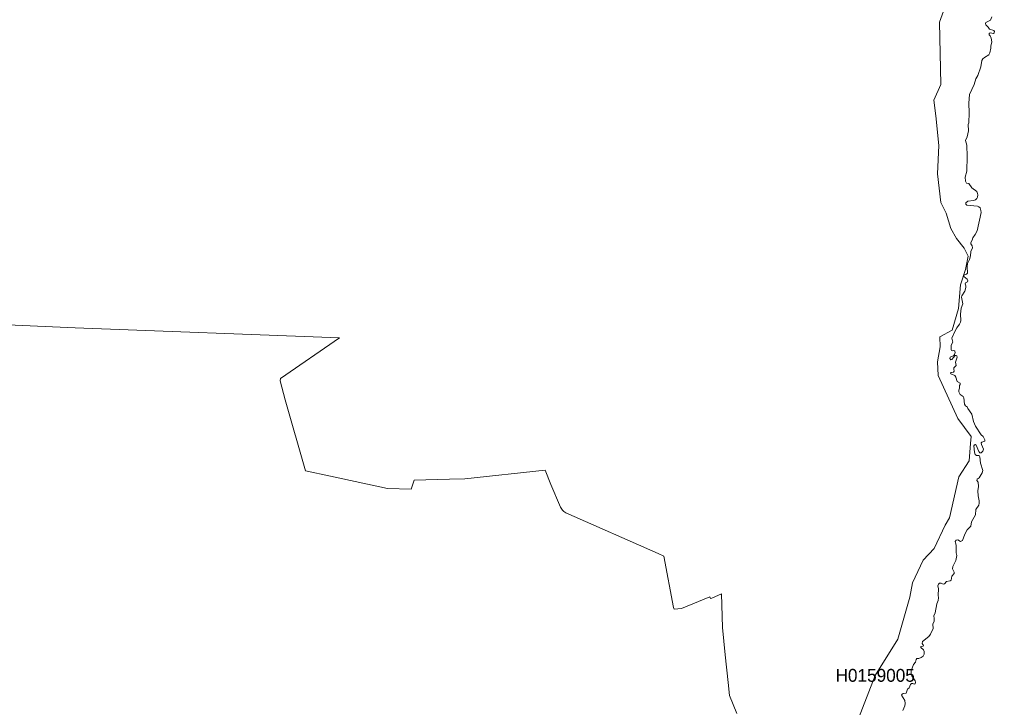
# Model space of a CAD drawing. Extents: x 369010 to 739155, y 6377141 to 6616555.
# Drawn here: x 509556 to 517142, y 6463470 to 6468820 of the extents above; entities that cross this region are included whole.
import ezdxf
from ezdxf.enums import TextEntityAlignment as Align

# ---------------------------------------------------------------- set-up
doc = ezdxf.new("R2010")
doc.units = 0
doc.header["$LTSCALE"] = 40
doc.layers.add('1', color=7, linetype='Continuous', lineweight=13)
doc.layers.add('2', color=7, linetype='Continuous')

msp = doc.modelspace()

# ---------------------------------------------------------------- linework, layer by layer
at = {"layer": '1'}
for points in [[(515985.87, 6463130.91), (516213.6, 6463719.6), (516388.7, 6464001.62), (516482.87, 6464326.51), (516503.73, 6464439.38), (516586.81, 6464614.48), (516672.87, 6464706.5), (516758.77, 6464887.57), (516791.54, 6464944), (516865.35, 6465263.26), (516945.46, 6465387.88), (516954.39, 6465521.45), (516960.35, 6465577.88), (516856.42, 6465717.4), (516702.33, 6466051.72), (516699.35, 6466158.64), (516720.21, 6466274.32), (516717.23, 6466351.61), (516812.23, 6466404.91), (516862.54, 6466571.24), (516876.94, 6466756.77), (516915.5, 6466875.6), (516936.35, 6466979.37), (516906.73, 6467041.77), (516847.31, 6467115.91), (516803.29, 6467195.69), (516764.73, 6467314.35), (516723.19, 6467397.43), (516699.35, 6467620.04), (516708.46, 6467841.32), (516684.62, 6468069.88), (516669.89, 6468191.69), (516723.19, 6468313.33), (516714.25, 6468798.59), (516918.98, 6469365.61)], [(516918.98, 6469365.61), (516714.25, 6468798.59), (516723.19, 6468313.33), (516669.89, 6468191.69), (516684.62, 6468069.88), (516708.46, 6467841.32), (516699.35, 6467620.04), (516723.19, 6467397.43), (516764.73, 6467314.35), (516803.29, 6467195.69), (516847.31, 6467115.91), (516906.73, 6467041.77), (516936.35, 6466979.37), (516915.5, 6466875.6), (516876.94, 6466756.77), (516862.54, 6466571.24), (516812.23, 6466404.91), (516717.23, 6466351.61)], [(517051.21, 6468513.43), (517064.12, 6468525.68), (517096.73, 6468545.54), (517104.67, 6468559.6), (517112.45, 6468597.34), (517112.12, 6468612.9), (517120.23, 6468645), (517115.1, 6468674.46), (517109.47, 6468692.67), (517101.2, 6468701.94), (517100.53, 6468709.88), (517107.65, 6468716.17), (517133.3, 6468709.88), (517140.09, 6468716.5), (517141.91, 6468726.93), (517137.44, 6468734.71), (517104.18, 6468744.8), (517093.75, 6468759.7), (517074.39, 6468778.73), (517071.08, 6468787.67), (517074.39, 6468797.43), (517111.62, 6468815.97), (517121.72, 6468840.96)], [(516823.32, 6466076.88), (516828.94, 6466085.82), (516824.81, 6466100.38), (516826.63, 6466109.81), (516842.51, 6466130.17), (516838.05, 6466154.83), (516850.62, 6466194.39), (516847.64, 6466203.99), (516844.33, 6466208.12), (516836.06, 6466206.63), (516810.74, 6466175.02), (516802.63, 6466173.86), (516793.36, 6466183.96), (516797, 6466192.9), (516808.59, 6466200.34), (516822.32, 6466203.99), (516831.59, 6466215.57), (516836.56, 6466229.8), (516833.91, 6466239.73), (516826.13, 6466245.36), (516816.03, 6466243.21), (516807.43, 6466245.86), (516804.61, 6466249.83), (516805.11, 6466286.41), (516817.69, 6466311.73), (516809.91, 6466342.68), (516833.91, 6466394.81), (516848.8, 6466422.12), (516869.66, 6466450.75), (516876.44, 6466466.31), (516878.93, 6466479.88), (516876.11, 6466529.03), (516882.9, 6466574.05), (516895.14, 6466608.81), (516886.37, 6466659.45), (516889.02, 6466672.03), (516909.87, 6466707.94), (516918.81, 6466736.25), (516919.97, 6466747.67), (516913.68, 6466764.88), (516915.83, 6466770.84), (516931.22, 6466780.1), (516933.71, 6466788.71), (516930.4, 6466800.3), (516902.43, 6466821.15), (516901.27, 6466827.94), (516908.88, 6466834.22), (516923.78, 6466838.69), (516930.73, 6466846.47), (516929.73, 6466896.12), (516932.71, 6466921.44), (516948.44, 6466954.21), (516955.88, 6466981.36), (516957.37, 6467015.62), (516970.12, 6467044.41), (516969.29, 6467060.47), (516958.2, 6467074.87), (516956.88, 6467084.63), (516967.3, 6467103.33), (516972.93, 6467122.7), (516992.63, 6467148.68), (517007.36, 6467176.98), (517037.15, 6467318.99), (517036.15, 6467335.37), (517029.53, 6467355.56), (517020.93, 6467362.68), (517009.01, 6467367.15), (516925.43, 6467376.75), (516919.8, 6467384.19), (516919.8, 6467393.13), (516933.87, 6467407.03), (516978.23, 6467411.17), (516995.11, 6467417.46), (517004.71, 6467426.73), (517010.34, 6467438.31), (517011.82, 6467457.35), (517010.67, 6467468.1), (517003.22, 6467481.18), (516965.48, 6467509.81), (516941.98, 6467544.57), (516924.44, 6467547.88), (516915.83, 6467561.95), (516913.68, 6467592.89), (516926.92, 6467639.9), (516930.4, 6467755.09), (516927.09, 6467841.48), (516917.49, 6467879.22), (516929.9, 6467906.36), (516938.34, 6467954.36), (516936.35, 6468002.19), (516941.65, 6468015.92), (516945.29, 6468093.88), (516940.99, 6468168.68), (516948.27, 6468236.54), (516983.69, 6468313.33), (516997.26, 6468357.69), (517012.16, 6468384.83), (517035.33, 6468451.53), (517044.1, 6468501.18), (517051.21, 6468513.43)], [(508876.97, 6466471.77), (509988.17, 6466422.28), (512046.04, 6466345.33), (511585.45, 6466027.72), (511583.62, 6466009.35), (511622.52, 6465861.89), (511780.08, 6465310.93), (511975.54, 6465268.23), (512419.25, 6465172.4), (512602.47, 6465168.43), (512627.29, 6465237.11), (512901.2, 6465244.23), (513021.03, 6465247.21), (513645.14, 6465314.24), (513689.66, 6465202.69), (513765.79, 6465028.08), (513779.37, 6465004.41), (513789.79, 6464993.99), (513807.17, 6464983.39), (514525.29, 6464667.45), (514568.82, 6464647.25), (514643.13, 6464246.07), (514650.58, 6464235.15), (514706.85, 6464239.95), (514926.31, 6464330.31), (514931.61, 6464316.58), (514943.52, 6464319.39), (515018.49, 6464352.82), (515025.61, 6464090.66), (515047.46, 6463879.32), (515068.31, 6463664), (515079.73, 6463561.88), (515137.82, 6463423.85)], [(515137.82, 6463423.85), (515079.73, 6463561.88), (515068.31, 6463664), (515047.46, 6463879.32), (515025.61, 6464090.66), (515018.49, 6464352.82), (514943.52, 6464319.39), (514931.61, 6464316.58), (514926.31, 6464330.31), (514706.85, 6464239.95), (514650.58, 6464235.15), (514643.13, 6464246.07), (514568.82, 6464647.25), (514525.29, 6464667.45), (513807.17, 6464983.39), (513789.79, 6464993.99), (513779.37, 6465004.41), (513765.79, 6465028.08), (513689.66, 6465202.69), (513645.14, 6465314.24), (513021.03, 6465247.21), (512901.2, 6465244.23), (512627.29, 6465237.11), (512602.47, 6465168.43), (512419.25, 6465172.4), (511975.54, 6465268.23), (511780.08, 6465310.93), (511622.52, 6465861.89), (511583.62, 6466009.35), (511585.45, 6466027.72), (512046.04, 6466345.33), (509988.17, 6466422.28), (508876.97, 6466471.77)], [(516717.23, 6466351.61), (516720.21, 6466274.32), (516699.35, 6466158.64), (516702.33, 6466051.72), (516856.42, 6465717.4), (516960.35, 6465577.88), (516954.39, 6465521.45), (516945.46, 6465387.88), (516865.35, 6465263.26), (516791.54, 6464944), (516758.77, 6464887.57), (516672.87, 6464706.5), (516586.81, 6464614.48), (516503.73, 6464439.38), (516482.87, 6464326.51), (516388.7, 6464001.62), (516213.6, 6463719.6), (515985.87, 6463130.91)], [(516644.41, 6464041.01), (516664.93, 6464084.04), (516662.94, 6464117.64), (516671.55, 6464140.15), (516673.04, 6464160.67), (516669.89, 6464182.35), (516680.82, 6464204.7), (516693.23, 6464276.69), (516703.16, 6464301.02), (516705.97, 6464323.2), (516703.99, 6464343.55), (516706.3, 6464393.54), (516702, 6464417.04), (516705.48, 6464429.12), (516714.08, 6464435.74), (516725.67, 6464437.56), (516743.05, 6464428.79), (516753.14, 6464431.44), (516767.38, 6464450.3), (516796.01, 6464453.95), (516804.12, 6464459.74), (516810.74, 6464492.18), (516828.94, 6464511.04), (516829.27, 6464520.81), (516816.2, 6464548.28), (516816.86, 6464564.83), (516841.36, 6464612.83), (516849.47, 6464650.4), (516842.85, 6464673.57), (516844.83, 6464731.99), (516837.38, 6464750.2), (516837.05, 6464760.29), (516844, 6464771.05), (516856.42, 6464773.87), (516878.1, 6464761.45), (516891.67, 6464767.91), (516910.54, 6464818.22), (516930.4, 6464851.98), (516956.71, 6464879.46), (516964.16, 6464914.21), (516993.12, 6464966.84), (516997.43, 6465009.38), (517019.44, 6465043.8), (517023.24, 6465059.36), (517022.91, 6465077.4), (517013.65, 6465115.3), (517011, 6465153.37), (517016.29, 6465189.28), (517015.13, 6465221.06), (517005.04, 6465234.13), (517006.69, 6465244.89), (517023.74, 6465256.14), (517046.91, 6465295.7), (517052.37, 6465313.41), (517032.18, 6465370.67), (517028.38, 6465419), (517023.24, 6465428.27), (517002.72, 6465429.92), (516991.96, 6465436.87), (516985.34, 6465455.41), (516980.71, 6465505.23), (516985.01, 6465512.67), (516991.96, 6465515.32), (516999.74, 6465510.03), (517019.11, 6465460.38), (517028.71, 6465449.62), (517038.8, 6465448.79), (517051.21, 6465462.03), (517055.85, 6465477.92), (517040.29, 6465514.99), (517039.46, 6465528.56), (517043.44, 6465533.53), (517065.78, 6465541.31), (517066.28, 6465550.58), (517054.19, 6465577.22), (517039.46, 6465590.46), (516993.45, 6465657.33), (516978.89, 6465692.58), (516966.48, 6465750.84), (516935.03, 6465794.53), (516930.73, 6465804.79), (516917.16, 6465814.39), (516907.89, 6465828.13), (516903.42, 6465877.28), (516897.3, 6465887.71), (516875.95, 6465902.93), (516868.5, 6465913.03), (516864.03, 6465923.79), (516864.53, 6465936.53), (516870.82, 6465953.25), (516868.5, 6465973.77), (516875.28, 6465981.88), (516874.13, 6465990.82), (516852.28, 6466005.71), (516841.52, 6466039.31), (516832.25, 6466052.05), (516803.12, 6466064.3), (516800.64, 6466069.1), (516805.44, 6466075.06), (516823.32, 6466076.88)], [(516427.43, 6463445.7), (516443.65, 6463483.26), (516445.97, 6463501.8), (516443.32, 6463523.81), (516419.32, 6463565.69), (516422.47, 6463572.64), (516430.08, 6463578.43), (516454.57, 6463580.75), (516466.16, 6463612.85), (516477.74, 6463623.28), (516487.34, 6463648.77), (516495.12, 6463655.72), (516505.55, 6463656.55), (516517.96, 6463651.91), (516525.24, 6463653.9), (516528.39, 6463665.48), (516525.74, 6463678.23), (516499.42, 6463716.96), (516492.8, 6463732.84), (516493.14, 6463754.03), (516512.17, 6463804.34), (516526.4, 6463822.88), (516531.53, 6463841.91), (516538.48, 6463850.68), (516552.05, 6463850.68), (516570.92, 6463858.46), (516586.81, 6463870.05), (516593.76, 6463885.27), (516594.92, 6463905.3), (516589.13, 6463918.87), (516567.45, 6463935.42), (516567.45, 6463943.2), (516585.65, 6463947.17), (516588.8, 6463952.14), (516580.19, 6463968.36), (516581.85, 6463981.93), (516629.68, 6464021.32), (516644.41, 6464041.01)]]:
    msp.add_lwpolyline(points, dxfattribs=at)

# ---------------------------------------------------------------- texts
at = {"layer": '2'}
msp.add_text('H0159005', height=100, dxfattribs=at).set_placement((516213.6, 6463669.6), align=Align.CENTER)

doc.saveas('drawing.dxf')
